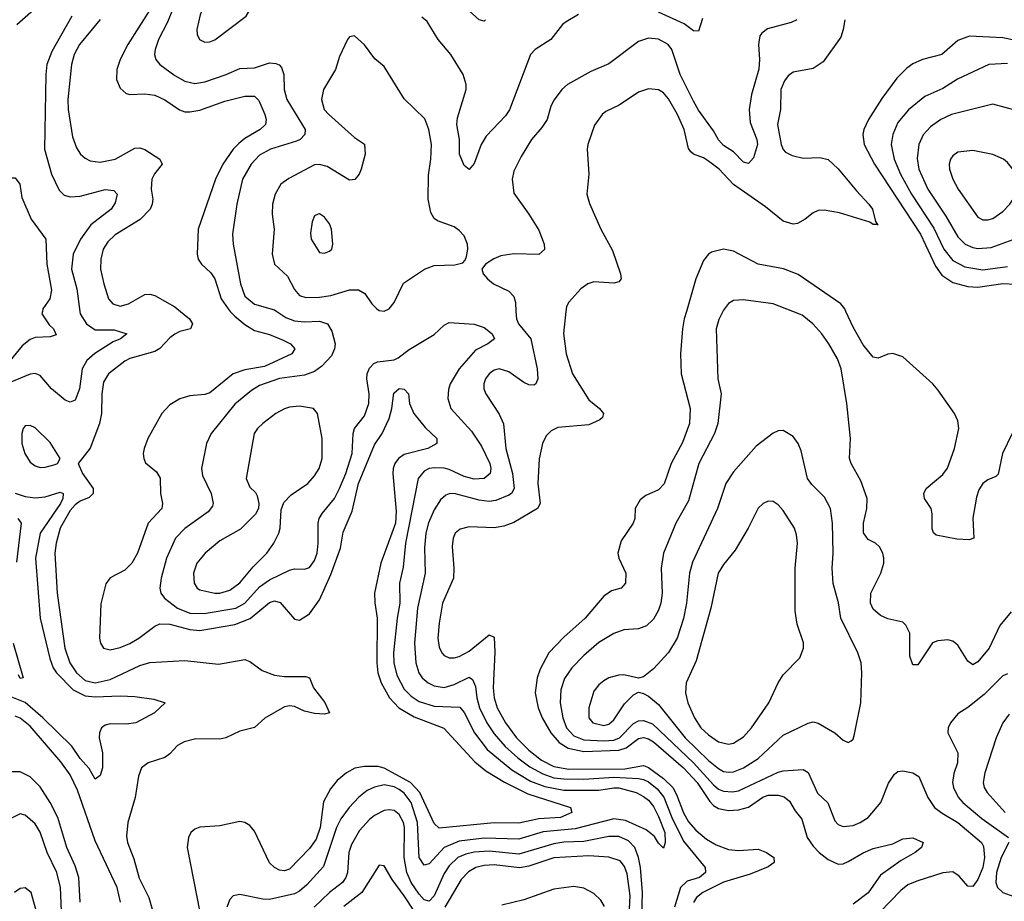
# Model space of a CAD drawing. Header units: inches. Extents: x 1649636 to 1815363, y 506543 to 641975.
# Tile 330 of 656: x 1702508 to 1706457, y 597634 to 601170. Entities that reach past the tile are written whole.
import ezdxf

# ---------------------------------------------------------------- set-up
doc = ezdxf.new("R2010")
doc.units = ezdxf.units.IN
doc.header["$MEASUREMENT"] = 0
doc.layers.add('B7509', color=7, linetype='Continuous')
doc.layers.add('B7600', color=7, linetype='Continuous')

msp = doc.modelspace()

# ---------------------------------------------------------------- linework, layer by layer
at = {"layer": 'B7509', "color": 5}
for points, elevation in [([(1702748.8, 600000), (1702750.1, 599990.1), (1702775.3, 599950), (1702810, 599926.7), (1702886.1, 599926.1), (1702938, 599910), (1702911.7, 599890), (1702882.2, 599877.8), (1702808.9, 599831.1), (1702777, 599803), (1702758.5, 599770), (1702747.7, 599690), (1702730, 599644.4), (1702710, 599635.3), (1702690, 599644.1), (1702634.6, 599690), (1702590, 599742.3), (1702570, 599750.8), (1702550, 599748), (1702450, 599706.6)], 460), ([(1702598.9, 600000), (1702596.9, 599990), (1702626.2, 599946.2), (1702643.1, 599930), (1702653.8, 599906.2), (1702630, 599897.7), (1702570, 599894.9), (1702550, 599886.8), (1702517.8, 599862.2), (1702470, 599802.5)], 440), ([(1703152, 600000), (1703188.5, 599970), (1703201.1, 599950), (1703192.7, 599930), (1703150, 599918.7), (1703130, 599908.4), (1703110, 599894.6), (1703070, 599851.3), (1703050, 599838.9), (1702950, 599810.5), (1702930, 599800.2), (1702863.8, 599750), (1702844.2, 599715.8), (1702836.8, 599670), (1702836.1, 599590), (1702827.8, 599550), (1702790, 599451.3), (1702741.6, 599390), (1702759.4, 599350), (1702802.5, 599290), (1702801.8, 599270), (1702786.8, 599253.2), (1702750, 599238.9), (1702730, 599224), (1702710, 599200.9), (1702670.5, 599130), (1702653.3, 599070), (1702649.2, 599030), (1702658.2, 598870), (1702688.4, 598650), (1702708.2, 598590), (1702735.2, 598550), (1702770, 598519.7), (1702810, 598510.1), (1702870, 598523.4), (1702990, 598579.6), (1703030, 598592.5), (1703170, 598599.3), (1703305.1, 598585.1), (1703410, 598603.7), (1703430, 598595.5), (1703480, 598560), (1703530, 598540.9), (1703570, 598535.7), (1703655.8, 598535.8), (1703670, 598530.4), (1703685.7, 598490), (1703730.8, 598430.8), (1703750.6, 598390), (1703730, 598384.2), (1703690, 598387.1), (1703650, 598397.3), (1703610, 598415), (1703590, 598418.3), (1703570, 598413.7), (1703490.9, 598369.1), (1703449.3, 598330.7), (1703390, 598316.1), (1703333.8, 598290), (1703310, 598284.3), (1703214.6, 598285.4), (1703166.8, 598273.2), (1703140.9, 598259.1), (1703110, 598225.4), (1703090, 598210.9), (1703023, 598190), (1702996.5, 598170), (1702983.9, 598136.1), (1702971.1, 598050), (1702941.3, 597950), (1702935.9, 597895.9), (1702940.4, 597870), (1702964.8, 597804.8), (1702986.7, 597726.7), (1703025.5, 597650), (1703050, 597564.7)], 480), ([(1703352.3, 600000), (1703370, 599980.7), (1703410, 599947.7), (1703450, 599922.9), (1703510, 599907.7), (1703564.2, 599884.2), (1703594, 599870), (1703611.1, 599850), (1703599.1, 599830), (1703490, 599779), (1703410, 599765.9), (1703363.2, 599750), (1703270, 599672.8), (1703250, 599666.4), (1703190, 599661.8), (1703150, 599649.8), (1703110, 599625.3), (1703077.8, 599590), (1703021.5, 599490), (1703006.3, 599450), (1703003.5, 599430), (1703005, 599410), (1703012.6, 599392.6), (1703055.9, 599355.9), (1703070.8, 599330.8), (1703072.9, 599270), (1703079.8, 599230), (1703077.5, 599210), (1703023.2, 599150), (1702980.5, 599030), (1702957.1, 598990), (1702930, 598962.6), (1702870, 598930.8), (1702852.6, 598907.4), (1702833.1, 598826.9), (1702828, 598690), (1702831.3, 598670), (1702844.2, 598650), (1702870, 598642), (1702910, 598651.6), (1702950, 598668.6), (1702986.1, 598690), (1703050, 598738.2), (1703070, 598746.7), (1703110, 598745.3), (1703190, 598724.7), (1703230, 598719.9), (1703370, 598744.4), (1703431.8, 598768.2), (1703510, 598832.2), (1703530, 598838.9), (1703552.6, 598832.6), (1703610, 598765.4), (1703630, 598762.2), (1703670, 598787.6), (1703710, 598843.2), (1703755.7, 598944.3), (1703794.4, 599050), (1703805.2, 599114.8), (1703841.2, 599198.8), (1703866.7, 599310), (1703930, 599464.2), (1703961.3, 599510), (1703989.9, 599570.1), (1704000.5, 599610), (1704008.4, 599671.6), (1704030, 599690.2), (1704050, 599688.4), (1704066.7, 599670), (1704071.1, 599630), (1704088.3, 599590), (1704134.3, 599534.3), (1704180.2, 599490), (1704181.1, 599470), (1704144.9, 599450), (1704050, 599426.1), (1704027.3, 599410), (1704012.7, 599390), (1704005.3, 599370), (1704003.6, 599350), (1704017, 599197), (1704014.3, 599150), (1703956, 598990), (1703930.5, 598870), (1703931.5, 598831.5), (1703941.7, 598770), (1703939.4, 598590), (1703944.2, 598550), (1703957.6, 598510), (1703990.3, 598450.3), (1704028.7, 598410), (1704090, 598373.4), (1704208.8, 598328.8), (1704333.3, 598193.3), (1704376.8, 598156.8), (1704451.9, 598111.9), (1704545.7, 598065.7), (1704716.5, 598010), (1704722.4, 597990), (1704677, 597970), (1704590, 597964.2), (1704510, 597948), (1704410, 597948.2), (1704190, 597927.6), (1704170, 597945.6), (1704111.9, 598070), (1704075.6, 598110), (1703970, 598167.5), (1703945.9, 598174.1), (1703890, 598175.1), (1703852.3, 598167.7), (1703818, 598150), (1703781.5, 598118.5), (1703754.7, 598085.3), (1703726.6, 598033.4), (1703712.8, 597930), (1703696.7, 597883.3), (1703670, 597846.5), (1703590, 597762.5), (1703570, 597755.7), (1703550, 597759.4), (1703529.4, 597769.4), (1703510, 597788.7), (1703450, 597915.1), (1703430, 597938.4), (1703410, 597949.7), (1703390, 597953.5), (1703310, 597936.5), (1703230, 597931.2), (1703210, 597923.5), (1703194.4, 597910), (1703184.2, 597890), (1703179.8, 597850), (1703229.7, 597590)], 520), ([(1703539.5, 600000), (1703575.7, 599975.7), (1703610, 599962.1), (1703650, 599957.6), (1703710, 599960.4), (1703742.4, 599950), (1703760.1, 599920.1), (1703772.3, 599870), (1703770.2, 599850), (1703758.4, 599821.6), (1703720, 599780), (1703690, 599759.2), (1703650, 599744.3), (1703550, 599730.4), (1703470, 599702.3), (1703436.7, 599683.3), (1703370, 599628.4), (1703275.6, 599510), (1703256.2, 599470), (1703236.5, 599370), (1703241.3, 599341.3), (1703276.1, 599270), (1703283.8, 599230), (1703280.9, 599219.1), (1703264, 599196), (1703170.1, 599129.9), (1703133.1, 599090), (1703096.8, 599010), (1703074.8, 598930), (1703070.1, 598890), (1703074.2, 598870), (1703088.3, 598850), (1703140.6, 598810), (1703190, 598789.7), (1703248, 598788), (1703374, 598810), (1703410, 598830.1), (1703470, 598894.9), (1703510, 598923.6), (1703590, 598961.9), (1703610, 598967.7), (1703650, 598966.3), (1703670, 598973.1), (1703690, 599000.3), (1703700.6, 599030), (1703705.2, 599070), (1703704.1, 599150), (1703709, 599170), (1703720.3, 599190), (1703769.9, 599250), (1703790.8, 599289.2), (1703815.8, 599350), (1703840.6, 599430), (1703844.9, 599510), (1703850.3, 599529.7), (1703890, 599580.9), (1703907.9, 599630), (1703909.3, 599670), (1703899.3, 599730), (1703900.8, 599750), (1703910, 599772.7), (1703928.4, 599791.6), (1703942.8, 599797.2), (1704010, 599806), (1704025.7, 599814.3), (1704070, 599847.3), (1704170, 599907.8), (1704210, 599944.9), (1704230, 599955.2), (1704330, 599948.2), (1704370, 599935.7), (1704403.2, 599910), (1704412.2, 599890), (1704385.5, 599870), (1704336, 599844), (1704270.1, 599770), (1704234.7, 599710), (1704227.2, 599687.2), (1704224.2, 599650), (1704236.9, 599610), (1704320.1, 599520.1), (1704360.1, 599460.1), (1704393, 599390), (1704397.2, 599370), (1704394.2, 599350), (1704370, 599329.9), (1704330, 599327.2), (1704290, 599337.6), (1704230, 599365.6), (1704210, 599371), (1704170, 599372.6), (1704150, 599369.4), (1704130, 599359), (1704105.4, 599330), (1704054.6, 599070), (1704046, 598974), (1704031.5, 598910), (1704031.6, 598830), (1704021, 598770), (1704007.5, 598630), (1704008.2, 598590), (1704020.7, 598540.7), (1704050, 598485), (1704077.2, 598457.2), (1704110, 598435.8), (1704170, 598416.7), (1704272.8, 598412.8), (1704290, 598391), (1704332, 598310), (1704382.7, 598242.7), (1704482, 598162), (1704555.8, 598115.8), (1704614.2, 598094.2), (1704690, 598080.3), (1704830, 598080.3), (1704890, 598089.7), (1704910, 598088.7), (1704979.7, 598070), (1705010, 598054.5), (1705030, 598039.2), (1705050, 598014.4), (1705070, 597973.7), (1705094.9, 597910), (1705096.6, 597870), (1705090, 597846.6), (1705070, 597867.3), (1705053.7, 597893.7), (1705020.2, 597920.2), (1704937.6, 597957.6), (1704890, 597964.4), (1704734.9, 597925.1), (1704607.4, 597912.6), (1704510, 597883), (1704370, 597887), (1704270, 597874.7), (1704210.3, 597849.7), (1704150, 597784), (1704130, 597778.4), (1704109.9, 597809.9), (1704103.7, 597950), (1704077.9, 598030), (1704050, 598067.4), (1704030, 598082.1), (1704010, 598093), (1703970, 598100.8), (1703930, 598092.3), (1703901.6, 598078.4), (1703867.8, 598052.2), (1703829.4, 598010.6), (1703795.8, 597964.2), (1703778.1, 597930), (1703726.2, 597773.8), (1703659.7, 597700.3), (1703630, 597674.1), (1703610, 597663.7), (1703510, 597641.5), (1703482.8, 597642.8), (1703390, 597661.6), (1703364.4, 597655.6), (1703350, 597640.9), (1703338, 597610)], 540), ([(1704498.1, 600000), (1704499.8, 599970), (1704508, 599950), (1704557.9, 599890), (1704583.5, 599770), (1704585.2, 599730), (1704577.6, 599710), (1704570, 599704.4), (1704550, 599705.8), (1704530, 599714.8), (1704470, 599757.3), (1704430, 599769.8), (1704410, 599764.1), (1704390.3, 599750), (1704375.9, 599730), (1704368.6, 599710), (1704369.3, 599690), (1704376.5, 599670), (1704430, 599587.4), (1704448.4, 599548.4), (1704457, 599450), (1704483.8, 599350), (1704490.5, 599289.5), (1704480.7, 599270), (1704470, 599262.5), (1704417.8, 599242.2), (1704390, 599237.7), (1704350, 599242.4), (1704250.8, 599269.2), (1704230, 599268.4), (1704217.3, 599262.7), (1704195.5, 599244.5), (1704170, 599204.5), (1704147.4, 599152.6), (1704136.2, 599110), (1704131.5, 599051.5), (1704134.1, 598950), (1704102.7, 598810), (1704090.9, 598670), (1704095.8, 598590), (1704109.1, 598550), (1704122.4, 598530), (1704146, 598510), (1704170, 598497.8), (1704210, 598491), (1704250, 598503.1), (1704310, 598532.5), (1704323.6, 598523.6), (1704335.6, 598495.6), (1704341.4, 598450), (1704352.1, 598410), (1704380.9, 598350), (1704410, 598305.5), (1704454.3, 598254.3), (1704505.2, 598210), (1704553.8, 598173.8), (1704605.3, 598145.3), (1704650, 598129.8), (1704690, 598125.3), (1704770, 598124.1), (1704890, 598132), (1704990, 598126.4), (1705010, 598123.1), (1705030, 598113.5), (1705064.6, 598084.6), (1705091.4, 598051.4), (1705123.6, 597970), (1705170, 597875.1), (1705256.5, 597770), (1705258.6, 597750), (1705250, 597742.3), (1705233.8, 597730), (1705184.8, 597715.2), (1705158.5, 597690), (1705133.7, 597610)], 560), ([(1704698.3, 600000), (1704688.4, 599911.6), (1704699.7, 599830), (1704725.2, 599750), (1704790, 599645.5), (1704833.1, 599610), (1704849, 599590), (1704844.9, 599575.1), (1704835, 599565), (1704790, 599544.9), (1704666.3, 599533.7), (1704638.6, 599521.4), (1704618.7, 599501.3), (1704604.1, 599470), (1704591.4, 599408.6), (1704585.9, 599310), (1704595, 599230), (1704584.3, 599210), (1704490, 599153.5), (1704450, 599138.1), (1704410, 599132.2), (1704310, 599136.5), (1704273.6, 599126.4), (1704254.6, 599110), (1704246.7, 599090), (1704242.8, 599057.2), (1704248.9, 598970), (1704247, 598930), (1704204, 598830), (1704190.1, 598750), (1704185.1, 598690), (1704190, 598653.4), (1704200.7, 598630), (1704210, 598620.2), (1704230, 598611), (1704250, 598610.8), (1704270, 598616.4), (1704310, 598637.5), (1704390, 598702.7), (1704410, 598693), (1704413.6, 598633.6), (1704406.3, 598490), (1704411.2, 598450), (1704423, 598410), (1704456.1, 598350), (1704500.7, 598290), (1704550, 598240.1), (1704600.8, 598200.8), (1704650, 598175.2), (1704710, 598164.5), (1704935.1, 598164.9), (1705010, 598179), (1705030, 598171.2), (1705090, 598126.4), (1705126.8, 598090), (1705142.5, 598062.5), (1705169.5, 597989.5), (1705190, 597953), (1705219.1, 597919.1), (1705262.7, 597882.7), (1705301, 597861), (1705350, 597842.5), (1705390, 597837.5), (1705470, 597842.8), (1705502.3, 597830), (1705532.1, 597810), (1705534, 597790), (1705510, 597772.9), (1705436.9, 597743.1), (1705330, 597710.3), (1705247.1, 597670), (1705222.2, 597650), (1705210, 597629.8)], 580), ([(1705181.3, 600000), (1705172.6, 599970), (1705166, 599930), (1705158.2, 599830), (1705160.6, 599750), (1705196.4, 599610), (1705193.8, 599550), (1705165.3, 599474.7), (1705121.1, 599390), (1705091.8, 599308.2), (1705070, 599284.6), (1705018.4, 599261.6), (1704995.5, 599244.5), (1704976.5, 599210), (1704974.4, 599170), (1704968, 599150), (1704920.1, 599079.9), (1704907.2, 599030), (1704911.2, 599010), (1704939, 598950), (1704937.2, 598910), (1704920.5, 598890), (1704881.1, 598878.9), (1704850, 598857.7), (1704776, 598770), (1704690, 598692.8), (1704630.1, 598630), (1704594.5, 598565.5), (1704583.3, 598530), (1704575.3, 598470), (1704587.2, 598410), (1704603.3, 598370), (1704638.1, 598310), (1704671.2, 598271.2), (1704707.9, 598247.9), (1704770, 598234.5), (1704910, 598239.8), (1704939.7, 598250), (1704990, 598286.5), (1705010, 598290.7), (1705030, 598285.5), (1705050, 598273.1), (1705170, 598169.5), (1705225.1, 598110), (1705275, 598035), (1705290, 598018.6), (1705310, 598006.7), (1705350, 597998.6), (1705390, 598001.3), (1705430, 598011.3), (1705488.1, 598051.9), (1705510, 598059.6), (1705550, 598059.3), (1705573.5, 598053.5), (1705595.7, 598035.7), (1705617.1, 597997.1), (1705644.1, 597964.1), (1705666.5, 597890), (1705690, 597855.1), (1705713.5, 597830), (1705750, 597802), (1705790, 597782.4), (1705810, 597784.5), (1705830, 597793.3), (1705890, 597828.7), (1705930, 597846.5), (1706010, 597864.9), (1706050, 597884.6), (1706090, 597888.5), (1706130.6, 597870), (1706124.9, 597850), (1706099.5, 597830), (1706042.5, 597797.5), (1705960.6, 597739.4), (1705910, 597668.1), (1705850, 597622.8)], 620), ([(1705327.5, 600000), (1705311.9, 599968.1), (1705301.2, 599930), (1705307.3, 599730), (1705320.5, 599670), (1705307.5, 599550), (1705293.7, 599510), (1705231.9, 599390), (1705190, 599240.5), (1705139, 599150), (1705089.6, 599030.4), (1705080.9, 598970), (1705083.9, 598870), (1705078.9, 598830), (1705070, 598801.3), (1705050, 598766.2), (1705021.5, 598738.5), (1704990, 598726.6), (1704930, 598723.2), (1704890, 598707.6), (1704830, 598672), (1704770, 598619.8), (1704722.7, 598570), (1704692.7, 598527.3), (1704677.3, 598482.7), (1704674.7, 598430), (1704685.8, 598370), (1704700.7, 598330), (1704730, 598297.6), (1704770, 598282.1), (1704850, 598277.6), (1704890, 598280.8), (1704913.5, 598290), (1704970, 598347.2), (1704990, 598357.5), (1705010, 598359.1), (1705045.9, 598345.9), (1705210.4, 598190), (1705290, 598101.8), (1705310, 598084.4), (1705330, 598075.3), (1705367, 598073), (1705390, 598077.8), (1705550, 598152.4), (1705570, 598157.8), (1705650, 598162.2), (1705670.1, 598150.1), (1705707.4, 598067.4), (1705749, 598029), (1705776.6, 597956.6), (1705790, 597942.4), (1705810, 597934.7), (1705850, 597938.6), (1705878.3, 597950), (1705910, 597970.2), (1705961, 598030), (1705992.2, 598107.8), (1706015.8, 598144.2), (1706030, 598154.9), (1706050, 598157.1), (1706090, 598148.9), (1706114.1, 598134.1), (1706149.4, 598050), (1706177.1, 598010), (1706207.1, 597987.1), (1706270.8, 597950), (1706364.8, 597870), (1706373.4, 597853.4), (1706377.2, 597810), (1706370.7, 597770), (1706350, 597722), (1706330, 597693.1), (1706310, 597694.2), (1706275.1, 597735.1), (1706250, 597752.1), (1706210, 597747.7), (1706105.3, 597714.7), (1706070, 597699.5), (1706042, 597678), (1705957.3, 597590)], 640), ([(1706484.4, 598795.6), (1706439.1, 598740.9), (1706395.5, 598650), (1706350, 598594), (1706330, 598583.1), (1706310, 598596.9), (1706270, 598661), (1706250, 598676.8), (1706230, 598683.1), (1706190, 598678.9), (1706169, 598671), (1706110, 598582), (1706090, 598582), (1706077.2, 598617.2), (1706077.3, 598710), (1706062, 598742), (1706050, 598753.1), (1705990, 598766.5), (1705960.4, 598780.4), (1705930, 598805.4), (1705919.3, 598830), (1705921, 598870), (1705961, 598950), (1705972.9, 598990), (1705974, 599010), (1705969.8, 599029.8), (1705955.7, 599055.7), (1705939.5, 599070), (1705910, 599085.7), (1705892.4, 599112.4), (1705891.3, 599150), (1705905.4, 599210), (1705906.1, 599250), (1705880.8, 599320.8), (1705841.7, 599390), (1705835.1, 599410), (1705839.4, 599490), (1705825.4, 599630), (1705802.2, 599770), (1705788.1, 599810), (1705753.3, 599870), (1705724.1, 599910), (1705688.7, 599950), (1705645.2, 599985.2), (1705607.8, 600000)], 640), ([(1706487.7, 599510), (1706449.1, 599430), (1706432.3, 599347.7), (1706422.2, 599337.8), (1706390, 599324.8), (1706370, 599309.8), (1706355, 599285), (1706344.5, 599255.5), (1706330.2, 599170.2), (1706334.9, 599090), (1706316.1, 599083.9), (1706266.3, 599086.3), (1706182.9, 599102.9), (1706172.1, 599112.1), (1706167.6, 599127.6), (1706167.7, 599187.7), (1706163.6, 599210), (1706137, 599250), (1706133.6, 599270), (1706143.6, 599290), (1706210, 599346.4), (1706228.9, 599371.1), (1706256.6, 599450), (1706273.5, 599530), (1706270, 599560.7), (1706256.7, 599590), (1706190, 599686), (1706170, 599708.9), (1706050, 599817.6), (1706010, 599831), (1705990, 599827.8), (1705950, 599811.8), (1705930, 599816.2), (1705890, 599866), (1705850, 599937.3), (1705821.1, 600000)], 620), ([(1702490, 599271.5), (1702530, 599257.7), (1702570, 599251.8), (1702610, 599255.8), (1702670, 599275.1), (1702681.5, 599270), (1702681.3, 599250), (1702671.3, 599230), (1702590.1, 599110), (1702570.8, 599010), (1702589.2, 598770), (1702627.9, 598607.9), (1702642.5, 598570), (1702655.8, 598550), (1702722.6, 598482.6), (1702770, 598458), (1702810, 598453.6), (1702910, 598458.4), (1702970, 598455.5), (1703045.1, 598445.1), (1703091.3, 598430), (1703047.7, 598390), (1702973.4, 598350), (1702935.3, 598344.7), (1702870, 598346.5), (1702850, 598341), (1702835.5, 598330), (1702827.5, 598310), (1702826.8, 598290), (1702839.8, 598230), (1702840.3, 598170), (1702830, 598139), (1702810, 598124), (1702786.2, 598166.2), (1702750, 598206.6), (1702716.3, 598256.3), (1702600.8, 598370), (1702530, 598430.8), (1702470, 598455)], 460), ([(1702499.6, 599170), (1702513.4, 599150), (1702494.2, 598994.2)], 440), ([(1702481.3, 598670), (1702522, 598530), (1702510, 598528.2), (1702502.9, 598542.9)], 440), ([(1706470, 598546.6), (1706450, 598538.6), (1706376.1, 598463.9), (1706310, 598411.9), (1706270, 598386.6), (1706241.1, 598350), (1706231.8, 598330), (1706230.3, 598310), (1706269.5, 598229.5), (1706268.4, 598190), (1706253.5, 598146.5), (1706248.6, 598110), (1706252.7, 598090), (1706271.1, 598051.1), (1706289.8, 598029.8), (1706366.7, 597966.7), (1706473.8, 597890)], 660), ([(1702911.4, 597630), (1702898.1, 597690), (1702810, 597876.5), (1702739.8, 598079.8), (1702710, 598140.9), (1702672.8, 598192.8), (1702550, 598336.4), (1702510, 598369), (1702490, 598376.9)], 480), ([(1706475.7, 598384.3), (1706450.9, 598350), (1706424, 598290), (1706378, 598150), (1706371.7, 598110), (1706376.3, 598090), (1706387.8, 598070), (1706460.1, 597990)], 680), ([(1702750.6, 597630.6), (1702745.5, 597730), (1702730, 597776.8), (1702697.1, 597850), (1702660.7, 597970), (1702630.3, 598030), (1702590, 598093.7), (1702550, 598133.2), (1702510, 598154), (1702470, 598153.6)], 520), ([(1702674.7, 597594.7), (1702671.6, 597690), (1702657.2, 597750), (1702618, 597830), (1702590, 597911.1), (1702570, 597945.1), (1702530, 597979.8), (1702510, 597984.4), (1702470, 597964.8)], 540), ([(1705002, 597530), (1705005.4, 597670), (1704997.8, 597770), (1704990, 597810), (1704975.4, 597850), (1704950, 597877), (1704910, 597893.4), (1704870, 597893.7), (1704770, 597873.6), (1704690, 597871), (1704650, 597864.6), (1704510, 597823.6), (1704390, 597835), (1704330, 597831.5), (1704296.4, 597823.6), (1704265.4, 597810), (1704230, 597776.4), (1704210, 597745), (1704170, 597656.1), (1704150, 597635.2), (1704130, 597639.6), (1704110, 597662.9), (1704078, 597710), (1704059.8, 597750), (1704050.2, 597810), (1704050.8, 597930), (1704046.6, 597950), (1704030, 597982), (1704010, 597997.8), (1703990, 598001.4), (1703970, 597998.6), (1703930, 597977.6), (1703910, 597961.6), (1703870, 597917.8), (1703837.8, 597862.2), (1703827.4, 597830), (1703821.8, 597750), (1703815.6, 597730), (1703802.6, 597710), (1703750, 597669.9), (1703689.1, 597610.9)], 560), ([(1706474.3, 597870), (1706443.4, 597810), (1706425.7, 597750), (1706422.5, 597710), (1706429.4, 597689.4), (1706450, 597669), (1706510, 597647.5)], 660), ([(1704950.4, 597550), (1704955.5, 597655.5), (1704944, 597744), (1704933.9, 597773.9), (1704915.8, 597795.8), (1704871, 597811), (1704790, 597816.2), (1704650, 597807.8), (1704550, 597774.8), (1704511.7, 597768.3), (1704410, 597779.8), (1704370, 597778), (1704337.6, 597770), (1704307.2, 597752.8), (1704277.9, 597722.1), (1704212.7, 597610)], 580), ([(1704130, 597533.8), (1704050, 597655.5), (1704001.2, 597721.2), (1703970, 597777), (1703950, 597778.4), (1703879.5, 597670), (1703807.1, 597612.9)], 580), ([(1702597.7, 597510), (1702553.1, 597670), (1702530, 597687.8), (1702510, 597686), (1702487.4, 597670)], 560), ([(1704853.1, 597613.1), (1704838.8, 597638.8), (1704810, 597665.7), (1704770, 597686.2), (1704730, 597693.6), (1704650, 597682.4), (1704530, 597639.6), (1704440.8, 597619.2)], 620)]:
    msp.add_lwpolyline(points, dxfattribs=dict(at, elevation=elevation))
for points, elevation in [([(1703630, 599619.3), (1703590, 599616.2), (1703570, 599609.8), (1703535.3, 599590), (1703483.1, 599550), (1703461.5, 599530), (1703448.2, 599510), (1703416, 599330), (1703430, 599295.5), (1703453.3, 599273.3), (1703460.2, 599260.2), (1703466.7, 599230), (1703465.2, 599210), (1703453.1, 599186.9), (1703393.8, 599126.2), (1703310, 599079.3), (1703251.3, 599030), (1703218.4, 598990), (1703205.1, 598950), (1703207, 598910), (1703219.6, 598890), (1703230, 598883.2), (1703290, 598870.1), (1703310.1, 598870.1), (1703350, 598882.4), (1703390, 598911.4), (1703444.1, 598975.9), (1703498.4, 599030), (1703526.4, 599070), (1703547.6, 599110), (1703552.8, 599130), (1703555.7, 599204.3), (1703566.7, 599233.3), (1703596.3, 599263.7), (1703663.5, 599310), (1703690, 599340.2), (1703708.1, 599370), (1703721, 599410), (1703721.1, 599490), (1703702, 599590), (1703686, 599610)], 560), ([(1702550, 599542.9), (1702530, 599540.9), (1702521.6, 599530), (1702516.4, 599510), (1702515.8, 599470), (1702527.7, 599430), (1702550, 599394.9), (1702570, 599380.3), (1702590, 599374.3), (1702610, 599374.6), (1702650, 599386), (1702659.3, 599390), (1702669.4, 599410), (1702630, 599473.6), (1702570, 599533)], 480), ([(1705570, 599522.7), (1705550, 599520.9), (1705530, 599512), (1705461.1, 599458.9), (1705370, 599356.4), (1705339.7, 599310), (1705306.8, 599210), (1705205.5, 598994.5), (1705194.2, 598950), (1705182.4, 598830), (1705170, 598767.8), (1705144, 598690), (1705110, 598631.8), (1705050, 598566), (1705010, 598534.7), (1704990, 598529.4), (1704930, 598542), (1704910, 598541.1), (1704870, 598529.8), (1704850, 598518.2), (1704830, 598502.7), (1704810, 598477.4), (1704790.2, 598410), (1704790.2, 598370), (1704805.8, 598350), (1704850, 598339.1), (1704870, 598344.7), (1704890, 598362.2), (1704933.4, 598426.6), (1704970, 598462.6), (1704990, 598473), (1705010, 598467.7), (1705030, 598457.3), (1705070, 598423.2), (1705176.3, 598290), (1705270, 598198.9), (1705310, 598166.2), (1705330, 598155.2), (1705350, 598151.5), (1705370, 598153.6), (1705410, 598168.8), (1705470, 598207.3), (1705570, 598300.1), (1705670, 598349.1), (1705690, 598354), (1705710, 598349), (1705776.3, 598310), (1705810, 598280.7), (1705830, 598270.8), (1705842.7, 598277.3), (1705850, 598284.7), (1705855.6, 598304.4), (1705880.7, 598430), (1705885.3, 598550), (1705882, 598590), (1705868.7, 598630), (1705801.1, 598770), (1705791.5, 598831.5), (1705770.8, 598909.2), (1705766.3, 598970), (1705769.9, 599030), (1705767.8, 599150), (1705759.4, 599210), (1705735.4, 599255.4), (1705685.2, 599305.2), (1705667.5, 599330), (1705641.2, 599441.2), (1705629.8, 599469.8), (1705610, 599498)], 660), ([(1705510, 599238.3), (1705490, 599229.7), (1705470, 599211.2), (1705429.4, 599130.6), (1705377.3, 599042.7), (1705330, 598984.8), (1705309.6, 598950.4), (1705280.1, 598810), (1705221, 598599), (1705180.9, 598510), (1705178.5, 598470), (1705187.8, 598430), (1705213.5, 598370), (1705239.2, 598330), (1705270, 598301.5), (1705310, 598274), (1705350, 598264), (1705370, 598267.7), (1705410, 598294.2), (1705442.3, 598330), (1705511.7, 598430), (1705549.9, 598510.1), (1705570, 598542), (1705636.3, 598610), (1705650.8, 598649.2), (1705650.8, 598670.8), (1705625.2, 598745.2), (1705617.2, 598797.2), (1705617.2, 598970), (1705627.1, 599070), (1705623.7, 599103.7), (1705615.1, 599130), (1705570, 599201.3), (1705550, 599224), (1705530, 599236.9)], 680)]:
    msp.add_lwpolyline(points, close=True, dxfattribs=dict(at, elevation=elevation))
at = {"layer": 'B7600', "color": 5}
for points, elevation in [([(1703169.1, 601330), (1703100, 601160), (1703064.2, 601090), (1703050.8, 601050), (1703048.6, 601030), (1703053, 601010), (1703069.1, 600990), (1703130, 600946), (1703170, 600923.9), (1703210, 600913.9), (1703250, 600920.1), (1703336.3, 600950), (1703390, 600974.8), (1703450, 600977), (1703510, 600996.6), (1703534.4, 600994.4), (1703548.6, 600988.6), (1703558.1, 600978.1), (1703566.8, 600950), (1703568.9, 600890), (1703578.4, 600850), (1703652.7, 600730), (1703650.8, 600710), (1703632.6, 600690), (1703617.4, 600682.6), (1703513.1, 600650), (1703470, 600626.3), (1703435.9, 600590), (1703401.6, 600530), (1703378, 600430), (1703361.8, 600310), (1703364, 600270), (1703393.6, 600110), (1703410, 600061.3), (1703450, 600028.8), (1703530, 600006.4), (1703539.5, 600000)], 540), ([(1702496.8, 601150), (1702608.6, 601251.4)], 460), ([(1704376, 601170), (1704370, 601164), (1704350, 601169.4), (1704283.5, 601230)], 520), ([(1702716.3, 601183.7), (1702637.2, 601042.8), (1702616.9, 600990), (1702612.2, 600950), (1702607.5, 600650), (1702635.5, 600550), (1702666.2, 600486.2), (1702685.7, 600465.7), (1702710, 600459), (1702750, 600461.6), (1702850, 600489.2), (1702884.9, 600484.9), (1702898, 600470), (1702890, 600436), (1702874.3, 600410), (1702793.1, 600346.9), (1702751.6, 600290), (1702721.9, 600230), (1702715.4, 600170), (1702736.6, 600090), (1702748.8, 600000)], 460), ([(1703029.1, 601210), (1702940.9, 601070), (1702910, 601010.9), (1702897.2, 600970), (1702895.8, 600930), (1702910, 600895.3), (1702934.1, 600874.1), (1702950, 600869.3), (1703010, 600873.1), (1703050, 600866.7), (1703090, 600848.3), (1703148.3, 600808.3), (1703170, 600801), (1703190, 600799.8), (1703230, 600806.7), (1703330, 600843.8), (1703410, 600863.3), (1703450, 600862.7), (1703466.3, 600846.3), (1703491, 600789), (1703495.9, 600770), (1703492.9, 600750), (1703472.3, 600730), (1703410, 600693.6), (1703386.1, 600673.9), (1703363.6, 600650), (1703322.5, 600590), (1703292.7, 600530), (1703222.9, 600330), (1703219.3, 600230), (1703223.8, 600210), (1703236.8, 600190), (1703274, 600154), (1703290.7, 600130.7), (1703315.9, 600050), (1703343.2, 600010), (1703352.3, 600000)], 520), ([(1704749.2, 601190.8), (1704699, 601161), (1704685.3, 601150), (1704638.3, 601090), (1704574.9, 601050), (1704556.9, 601030), (1704472, 600808), (1704456.3, 600783.7), (1704377.9, 600702.1), (1704359, 600670), (1704330, 600592.7), (1704310, 600569.4), (1704290, 600585.6), (1704271.9, 600630), (1704272.1, 600690), (1704260.8, 600750), (1704263.7, 600776.3), (1704297.8, 600890), (1704298.5, 600910), (1704285.8, 600950), (1704237.4, 601030), (1704186.4, 601090), (1704142.2, 601162.2), (1704120.6, 601180.6)], 540), ([(1705245.5, 601174.5), (1705230, 601124), (1705210, 601125.6), (1705172.9, 601152.9), (1705070, 601200.2)], 540), ([(1702830, 601170.9), (1702747, 601070), (1702726.2, 601030), (1702715.1, 600990), (1702700.5, 600850), (1702701.5, 600810), (1702720.1, 600700.1), (1702735.6, 600655.6), (1702751.2, 600631.2), (1702770, 600614), (1702790, 600603.5), (1702830, 600598.3), (1702890, 600610.7), (1702970, 600654.1), (1702990, 600656.6), (1703010, 600649.6), (1703069.3, 600610), (1703079.7, 600590), (1703048.6, 600551.4), (1703037.3, 600530), (1703034.3, 600490), (1703041.1, 600450), (1703039.1, 600430), (1703030.7, 600410), (1702990.9, 600369.1), (1702890, 600306.6), (1702861.2, 600278.8), (1702843, 600250), (1702832.7, 600210), (1702832.1, 600170), (1702844.5, 600110), (1702864.2, 600050), (1702881.5, 600030), (1702910, 600020.7), (1702943.5, 600030), (1703010, 600067.3), (1703030, 600069), (1703050, 600064.4), (1703130, 600018.1), (1703152, 600000)], 480), ([(1705623.8, 601170), (1705601.8, 601158.2), (1705507.1, 601132.9), (1705483.5, 601116.5), (1705475.4, 601104.6), (1705470.2, 601070), (1705474.1, 601010), (1705471.6, 600971.6), (1705442.3, 600870), (1705432.9, 600810), (1705437.7, 600757.7), (1705463.5, 600690), (1705467, 600670), (1705450, 600615.8), (1705430, 600593.5), (1705410, 600598.2), (1705370, 600640.3), (1705330, 600666), (1705310, 600688.2), (1705290, 600723.5), (1705230, 600806.5), (1705210, 600843.1), (1705156.4, 600950), (1705123, 601050), (1705108.7, 601070), (1705070, 601091.9), (1705030, 601095.4), (1704990, 601082), (1704870, 600993.1), (1704797.6, 600962.4), (1704704.4, 600910), (1704681.7, 600890), (1704650.9, 600849.1), (1704637.5, 600822.5), (1704622.6, 600770), (1704602, 600738), (1704560.2, 600690), (1704518.2, 600621.8), (1704490, 600562.7), (1704482.4, 600530), (1704490, 600474), (1704550, 600390.4), (1704590, 600325.3), (1704611, 600270), (1704611.8, 600248.2), (1704590, 600228.2), (1704489.3, 600230.7), (1704436.9, 600223.1), (1704408.8, 600211.2), (1704376, 600190), (1704361, 600170), (1704366.8, 600150), (1704384, 600130), (1704407.7, 600110), (1704470, 600080.9), (1704490, 600059.3), (1704496.1, 600036.1), (1704498.1, 600000)], 560), ([(1705816.5, 601170), (1705810.8, 601130), (1705800.7, 601099.3), (1705730, 601000.4), (1705690, 600973.6), (1705610, 600958.9), (1705590, 600945.3), (1705574.8, 600925.2), (1705560.8, 600890), (1705559.1, 600810), (1705547.3, 600750), (1705561, 600670), (1705569.2, 600649.2), (1705579, 600639), (1705605.6, 600625.6), (1705650, 600614.7), (1705716.9, 600616.9), (1705750, 600608.6), (1705790, 600571.6), (1705863.1, 600483.1), (1705913.6, 600430), (1705927.3, 600410), (1705940.4, 600360.4), (1705947.9, 600349.1)], 580), ([(1706490, 601088.5), (1706450, 601097.2), (1706316.8, 601103.2), (1706270, 601086.3), (1706206.3, 601030), (1706129.1, 601010.9), (1706090, 600993.2), (1706065, 600975), (1706024.9, 600935.1), (1705965.6, 600854.4), (1705912.1, 600770), (1705893, 600730), (1705888.7, 600710), (1705894.4, 600670), (1705935.7, 600590), (1706120.6, 600310), (1706181, 600181), (1706205.7, 600145.7), (1706250, 600116.3), (1706310, 600099.7), (1706350, 600097.1), (1706450, 600112.5), (1706550, 600106.1)], 620), ([(1706470, 600993.8), (1706394, 600990), (1706269.2, 600930.8), (1706210, 600893.9), (1706138.2, 600861.8), (1706071.7, 600808.3), (1706030, 600757.8), (1706009, 600710), (1706002.7, 600670), (1706014.6, 600610), (1706040.3, 600550), (1706084.8, 600470), (1706173.4, 600333.4), (1706214, 600250), (1706250, 600204.7), (1706298.4, 600178.4), (1706370, 600167.3), (1706470, 600180.5)], 640), ([(1705947.9, 600349.1), (1705930.9, 600349.1), (1705917.7, 600357.7), (1705795.7, 600395.7), (1705733.5, 600406.5), (1705710, 600404.8), (1705690, 600395.4), (1705658, 600370), (1705626.9, 600353.1), (1705609.2, 600350), (1705570, 600361.6), (1705498.7, 600418.7), (1705370, 600509.3), (1705312.8, 600570), (1705270, 600602.9), (1705250, 600616.1), (1705210.4, 600630.4), (1705199.9, 600639.9), (1705190, 600652.8), (1705172, 600730), (1705145.6, 600790), (1705110, 600852.9), (1705090, 600876.5), (1705070, 600888.9), (1705030, 600892.8), (1704990, 600879.3), (1704912.3, 600827.7), (1704858.4, 600801.6), (1704843.6, 600790), (1704813.6, 600746.4), (1704786.3, 600670), (1704783.6, 600650), (1704790.2, 600549.8), (1704781.7, 600470), (1704792.4, 600432.4), (1704838.9, 600330), (1704884.7, 600244.7), (1704917.8, 600150), (1704920.3, 600130), (1704910, 600118), (1704890, 600112.9), (1704810, 600118), (1704786.4, 600110), (1704758, 600090), (1704710, 600037.6), (1704700.4, 600019.6), (1704698.3, 600000)], 580), ([(1706510, 600804.8), (1706410, 600831.4), (1706245.3, 600790), (1706202.4, 600770), (1706159.9, 600740.1), (1706131.6, 600708.4), (1706113.8, 600670), (1706106.7, 600613.3), (1706113.8, 600570), (1706150.1, 600490), (1706222.4, 600382.4), (1706270, 600299), (1706299.7, 600270), (1706330, 600255.8), (1706350, 600251.9), (1706403.8, 600256.2), (1706492.3, 600287.7)], 660), ([(1702326.3, 600000), (1702350, 600009), (1702370, 600027.4), (1702438.8, 600130), (1702453.1, 600170), (1702458.1, 600210), (1702459.2, 600310), (1702451, 600390), (1702457.6, 600510), (1702470, 600536.3), (1702490, 600535.5), (1702508, 600510), (1702516.9, 600456.9), (1702554, 600370), (1702612.9, 600290), (1702616.8, 600190), (1702634.9, 600085.1), (1702628.4, 600050), (1702600.8, 600010), (1702598.9, 600000)], 440), ([(1705821.1, 600000), (1705816.5, 600010), (1705801, 600030), (1705630, 600148.6), (1705571.3, 600171.3), (1705470, 600189.2), (1705370, 600242), (1705330, 600248.9), (1705282.1, 600237.9), (1705270, 600229.7), (1705250, 600204.7), (1705218.8, 600130), (1705181.3, 600000)], 620), ([(1705607.8, 600000), (1705530, 600030.7), (1705410, 600046.6), (1705370, 600043.5), (1705350, 600031.1), (1705330, 600005.1), (1705327.5, 600000)], 640)]:
    msp.add_lwpolyline(points, dxfattribs=dict(at, elevation=elevation))
for points, elevation in [([(1703330, 601296.8), (1703290, 601281), (1703250, 601232.8), (1703232.1, 601190), (1703217.6, 601130), (1703219, 601110), (1703228.7, 601090), (1703250, 601079.6), (1703270, 601080.7), (1703290, 601089.2), (1703415.4, 601184.6), (1703430.9, 601209.1), (1703432.6, 601230), (1703426.3, 601250), (1703409.6, 601270), (1703370, 601293.1)], 560), ([(1703850, 601105.2), (1703830, 601101.2), (1703823, 601090), (1703790, 601022), (1703774.4, 600970), (1703726.7, 600890), (1703717.6, 600850), (1703729.3, 600810), (1703747.1, 600790), (1703850, 600698), (1703890.2, 600670.2), (1703893.8, 600630), (1703877.7, 600570), (1703868.7, 600550), (1703851.3, 600528.7), (1703830, 600526.9), (1703740.7, 600580.7), (1703710, 600589), (1703690, 600587.9), (1703587, 600533), (1703555.6, 600510), (1703532.1, 600470), (1703521.4, 600430), (1703520.2, 600390), (1703528.7, 600330), (1703519.8, 600230), (1703530.2, 600190), (1703581.4, 600141.4), (1703610, 600087.2), (1703630, 600064.1), (1703655.2, 600055.2), (1703710, 600056.4), (1703755.6, 600064.4), (1703830, 600087), (1703866.6, 600086.6), (1703892.1, 600072.1), (1703919.3, 600030), (1703940.5, 600010), (1703950, 600003.1), (1703970, 600000.4), (1703990, 600010.4), (1704010, 600035.5), (1704046.9, 600113.1), (1704130.7, 600169.3), (1704170, 600184.7), (1704252.6, 600187.4), (1704284.8, 600195.2), (1704294.8, 600205.2), (1704300.2, 600219.8), (1704305.6, 600250), (1704304, 600270), (1704290, 600302.9), (1704270, 600325.1), (1704250, 600339.1), (1704183.1, 600363.1), (1704170, 600372), (1704156.4, 600396.4), (1704146.2, 600450), (1704147, 600547), (1704157, 600610), (1704159.1, 600670), (1704149.1, 600729.1), (1704132.1, 600772.1), (1704050, 600852.3), (1703970, 600982), (1703932.6, 601012.6), (1703890, 601069.2)], 560), ([(1706330, 600645.6), (1706270, 600638), (1706250, 600624.2), (1706240.2, 600610), (1706235.5, 600590), (1706237.2, 600570), (1706250.2, 600530), (1706271.1, 600490), (1706350, 600377.7), (1706370, 600366.7), (1706390, 600367), (1706410, 600373), (1706450, 600400.2), (1706478.8, 600430), (1706491.6, 600450), (1706499.8, 600470), (1706506, 600510), (1706499.3, 600550), (1706490.8, 600570), (1706470, 600596.8), (1706452.8, 600610), (1706410, 600628.8)], 680), ([(1703710, 600391.5), (1703704.7, 600390), (1703690, 600382.7), (1703681.1, 600358.9), (1703673.3, 600313.3), (1703677, 600290), (1703710, 600236.3), (1703730, 600233), (1703750, 600241.6), (1703759.5, 600250), (1703763.6, 600270), (1703758.5, 600330), (1703750, 600351.6), (1703730, 600378.4)], 580), ([(1705947.9, 600349.1), (1705950, 600346), (1705949.1, 600349.1)], 580)]:
    msp.add_lwpolyline(points, close=True, dxfattribs=dict(at, elevation=elevation))

doc.saveas('drawing.dxf')
